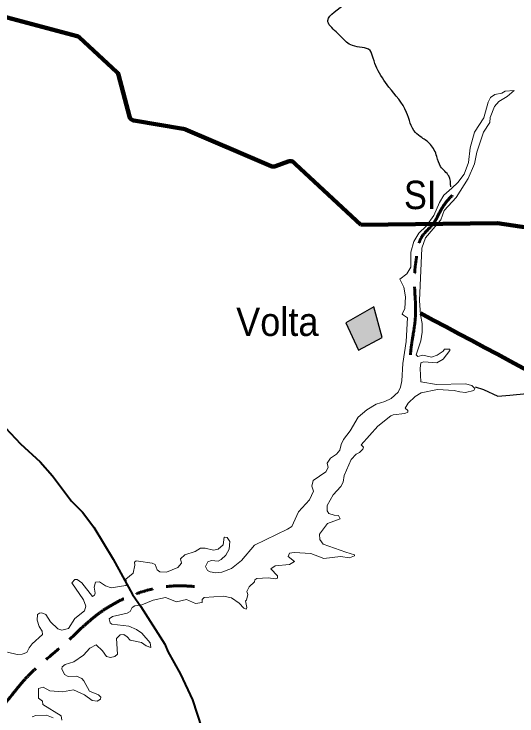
# Model space of a CAD drawing. Extents: x 553962 to 842807, y 8883888 to 9032388.
# Drawn here: x 585558 to 594396, y 8970115 to 8982459 of the extents above; entities that cross this region are included whole.
import ezdxf
from ezdxf.enums import TextEntityAlignment as Align

# ---------------------------------------------------------------- set-up
doc = ezdxf.new("R2010")
doc.units = 0
doc.header["$LTSCALE"] = 200
doc.linetypes.add('DOT_DASHED', pattern=[7.7, 5, -1.2, 0.3, -1.2])
doc.linetypes.add('LONG_DASH_SHORT_DASH', pattern=[9.9, 6, -1.2, 1.5, -1.2])
for name, color, linetype, lineweight in [('12', 7, 'Continuous', 25), ('21', 7, 'Continuous', 25), ('24', 7, 'Continuous', 25), ('25', 7, 'Continuous', 13), ('7', 7, 'Continuous', 90), ('9', 7, 'Continuous', 90)]:
    doc.layers.add(name, color=color, linetype=linetype, lineweight=lineweight)
doc.layers.add('41', color=7, linetype='Continuous')

msp = doc.modelspace()

# ---------------------------------------------------------------- hatches: boundary and pattern name
at = {"layer": '21'}
msp.add_hatch(color=256, dxfattribs=at).paths.add_polyline_path([(591387.2, 8977029.8), (591614.3, 8976550.1), (592028.7, 8976768.6), (591880.1, 8977309.9)])

# ---------------------------------------------------------------- linework, layer by layer
at = {"layer": '12', "lineweight": 40}
msp.add_lwpolyline([(585227.8, 8975368.9), (585671, 8974897.7), (586014.6, 8974582.2), (586230.8, 8974340.1), (586568.3, 8973894.4), (586761.1, 8973701.7), (586961.6, 8973436.3), (587301, 8972874.3), (587640.4, 8972251.7), (587788.5, 8972042.4), (588207.4, 8971376.7), (588263.1, 8971248.8), (588483.5, 8970850.8), (588695.4, 8970396.6), (588857.5, 8969895.4)], dxfattribs=at)
at = {"layer": '21'}
msp.add_lwpolyline([(591387.2, 8977029.8), (591614.3, 8976550.1), (592028.7, 8976768.6), (591880.1, 8977309.9)], close=True, dxfattribs=at)
at = {"layer": '24'}
msp.add_lwpolyline([(593663, 8975903.4), (593811, 8975854), (594057.8, 8975738.8), (594271.7, 8975755.3), (594567.8, 8975788.2)], dxfattribs=at)
msp.add_spline([(593232.1, 8979422.6), (593198.8, 8979610.9), (593054.8, 8979777.1), (592988.4, 8979954.4), (592877.6, 8980164.9), (592722.6, 8980286.8), (592611.8, 8980375.4), (592456.8, 8980729.9), (592146.7, 8981173.1), (591936.2, 8981505.4), (591869.8, 8981682.7), (591814.4, 8981815.7), (591504.3, 8981904.3), (591316, 8982048.3), (591216.4, 8982148), (591072.4, 8982347.5), (591183.1, 8982491.5), (591526.5, 8982834.9), (591637.2, 8983134.1), (591980.6, 8983211.6), (591958.4, 8983388.9), (591925.2, 8983544), (592146.7, 8983832), (592445.7, 8983865.3), (592589.7, 8983987.2), (592600.8, 8984208.7), (592778, 8984507.9), (592656.1, 8984718.4), (592478.9, 8984851.3), (592456.8, 8985084), (592589.7, 8985228), (592634, 8985394.2), (592645.1, 8985826.3), (592645.1, 8985970.3), (592467.9, 8986191.9), (592423.5, 8986763.6), (592224.2, 8987206.8), (592124.5, 8987461.6), (591847.6, 8987760.7), (591604, 8988037.7), (591482.1, 8988436.5), (591360.3, 8988702.4), (590950.5, 8989079.1), (590806.6, 8989256.4), (590518.6, 8989245.3), (590341.4, 8989422.6), (590031.3, 8989610.9), (589676.9, 8989721.7)], degree=3, dxfattribs=at)
at = {"layer": '25'}
for points in [[(594348, 8981113.9), (594348, 8981113.9), (594223.4, 8981008.9), (594075.8, 8980918.9), (593999.5, 8980834.1), (593923.2, 8980641.1), (593918.7, 8980549.5), (593810.5, 8980383.8), (593691.6, 8980027.2), (593653.2, 8979823), (593541.1, 8979568.9), (593541.1, 8979568.9), (593326.1, 8979230.3), (593118.1, 8979003.2), (593056.2, 8978837.1), (592788.7, 8978522.9), (592727, 8978339.3), (592684.6, 8977422.8), (592701.6, 8977167.9), (592731.3, 8977014.7), (592731.4, 8976862.7), (592710.1, 8976709.1), (592625.3, 8976466.7), (592653, 8976439.2), (592742.2, 8976458.1), (592894.9, 8976424.2), (592992.8, 8976460.4), (593098.8, 8976528.3), (593123.6, 8976567.4), (593214.3, 8976567.6), (593214.6, 8976559.7)], [(594348, 8981113.9), (594348, 8981113.9), (594223.4, 8981008.9), (594075.8, 8980918.9), (593999.5, 8980834.1), (593923.2, 8980641.1), (593918.7, 8980549.5), (593810.5, 8980383.8), (593691.6, 8980027.2), (593653.2, 8979823), (593541.1, 8979568.9), (593541.1, 8979568.9), (593326.1, 8979230.3), (593118.1, 8979003.2), (593056.2, 8978837.1), (592788.7, 8978522.9), (592727, 8978339.3), (592684.6, 8977422.8), (592701.6, 8977167.9), (592731.3, 8977014.7), (592731.4, 8976862.7), (592710.1, 8976709.1), (592625.3, 8976466.7), (592653, 8976439.2), (592742.2, 8976458.1), (592894.9, 8976424.2), (592992.8, 8976460.4), (593098.8, 8976528.3), (593123.6, 8976567.4), (593214.3, 8976567.6), (593214.6, 8976559.7)], [(593249.5, 8979396.5), (593358, 8979493.7), (593470.6, 8979644.5), (593544.9, 8979848.5), (593574.7, 8980103.6), (593653.1, 8980383.1), (593812.7, 8980635), (593893.2, 8980910.4), (593931.4, 8980988.9), (594007.8, 8981044.3), (594131.2, 8981067.8), (594188.7, 8981102), (594348, 8981113.9)], [(593249.5, 8979396.5), (593358, 8979493.7), (593470.6, 8979644.5), (593544.9, 8979848.5), (593574.7, 8980103.6), (593653.1, 8980383.1), (593812.7, 8980635), (593893.2, 8980910.4), (593931.4, 8980988.9), (594007.8, 8981044.3), (594131.2, 8981067.8), (594188.7, 8981102), (594348, 8981113.9)], [(592340.2, 8977796.1), (592463.6, 8977889.9), (592529.4, 8978006.6), (592531.7, 8978272), (592582.8, 8978459.4), (592672, 8978608.1), (592799.5, 8978729.2), (592937.2, 8978913.6), (593037.2, 8979147.4), (593113.6, 8979274.7), (593249.5, 8979396.5)], [(592340.2, 8977796.1), (592463.6, 8977889.9), (592529.4, 8978006.6), (592531.7, 8978272), (592582.8, 8978459.4), (592672, 8978608.1), (592799.5, 8978729.2), (592937.2, 8978913.6), (593037.2, 8979147.4), (593113.6, 8979274.7), (593249.5, 8979396.5)], [(592403.5, 8977160.8), (592376.8, 8977178.1), (592423.3, 8977282.6), (592436.1, 8977486), (592410.8, 8977655.4), (592340.2, 8977796.1)], [(592403.5, 8977160.8), (592376.8, 8977178.1), (592423.3, 8977282.6), (592436.1, 8977486), (592410.8, 8977655.4), (592340.2, 8977796.1)], [(589256.8, 8973257.4), (589304.8, 8973250.5), (589349.5, 8973181.3), (589336.7, 8973046.6), (589282, 8972943.2), (589197.1, 8972864.3), (589143.7, 8972836.4), (589028.8, 8972846.9), (588963.2, 8972823.6), (588920.5, 8972745), (588956.7, 8972674.9), (589003.3, 8972647.2), (589105, 8972632.4), (589208.9, 8972641.3), (589377.1, 8972711), (589557.5, 8972848.9), (589783.1, 8973121.1), (590364.9, 8973397.1), (590439.2, 8973448.1), (590558.2, 8973707.2), (590751.6, 8973917.8), (590821.5, 8974070.5), (590792, 8974157.8), (590815.2, 8974257.2), (591040.4, 8974410.4), (591076.5, 8974482.4), (591063.8, 8974558.8), (591121.2, 8974648.3), (591227.2, 8974720.4), (591282.6, 8974788.8), (591308.2, 8974890.7), (591350.1, 8974974.6), (591465.3, 8975128.4), (591603.2, 8975370.3), (591756.1, 8975500), (591922, 8975597.8), (592075.7, 8975644.8), (592185.6, 8975697.8), (592308.6, 8975810.4), (592349.1, 8975899.9), (592374.4, 8976007.6), (592391.5, 8976313.7), (592449, 8976697.9), (592471.9, 8977116.8), (592403.5, 8977160.8)], [(589256.8, 8973257.4), (589304.8, 8973250.5), (589349.5, 8973181.3), (589336.7, 8973046.6), (589282, 8972943.2), (589197.1, 8972864.3), (589143.7, 8972836.4), (589028.8, 8972846.9), (588963.2, 8972823.6), (588920.5, 8972745), (588956.7, 8972674.9), (589003.3, 8972647.2), (589105, 8972632.4), (589208.9, 8972641.3), (589377.1, 8972711), (589557.5, 8972848.9), (589783.1, 8973121.1), (590364.9, 8973397.1), (590439.2, 8973448.1), (590558.2, 8973707.2), (590751.6, 8973917.8), (590821.5, 8974070.5), (590792, 8974157.8), (590815.2, 8974257.2), (591040.4, 8974410.4), (591076.5, 8974482.4), (591063.8, 8974558.8), (591121.2, 8974648.3), (591227.2, 8974720.4), (591282.6, 8974788.8), (591308.2, 8974890.7), (591350.1, 8974974.6), (591465.3, 8975128.4), (591603.2, 8975370.3), (591756.1, 8975500), (591922, 8975597.8), (592075.7, 8975644.8), (592185.6, 8975697.8), (592308.6, 8975810.4), (592349.1, 8975899.9), (592374.4, 8976007.6), (592391.5, 8976313.7), (592449, 8976697.9), (592471.9, 8977116.8), (592403.5, 8977160.8)], [(593214.6, 8976559.7), (593215.2, 8976544.7), (593099, 8976390.4), (592986.9, 8976322.5), (592758.7, 8976343.4), (592708.2, 8976324.4), (592695.2, 8976224.5), (592709.9, 8975991.5), (592983.9, 8975944.1), (593493.9, 8975956.8), (593602.1, 8975927.4), (593649.1, 8975881.7)], [(593214.6, 8976559.7), (593215.2, 8976544.7), (593099, 8976390.4), (592986.9, 8976322.5), (592758.7, 8976343.4), (592708.2, 8976324.4), (592695.2, 8976224.5), (592709.9, 8975991.5), (592983.9, 8975944.1), (593493.9, 8975956.8), (593602.1, 8975927.4), (593649.1, 8975881.7)], [(593649.1, 8975881.7), (593655, 8975876), (593638.1, 8975835.7), (593493.9, 8975806), (593392, 8975812.4), (593294, 8975840), (593001.4, 8975857), (592713.8, 8975797.2), (592610.3, 8975731.6), (592482.8, 8975616.5), (592429.9, 8975529.9), (592480.5, 8975487.5), (592478.3, 8975455.5), (592423.1, 8975432.1), (592219.4, 8975410.8), (592178.8, 8975393.7), (591951.5, 8975211), (591658.9, 8974884.4), (591696.9, 8974843.5), (591690.4, 8974805.5), (591629, 8974746.2), (591569.4, 8974716.2), (591482.2, 8974622.5), (591361.3, 8974342.6), (591339.9, 8974225.6), (591302.4, 8974150.2), (591167.7, 8974002.3), (591061.7, 8973815.6), (591059.6, 8973722.4), (591091.3, 8973677.8), (591182.8, 8973643.6), (591261.3, 8973639.2), (591286.8, 8973584.3), (591065.8, 8973500.9), (590925.8, 8973310), (590930.2, 8973216.3), (590989.7, 8973133.6), (591386.4, 8972993.6), (591539.1, 8972948.4), (591544.1, 8972929.1)], [(593649.1, 8975881.7), (593655, 8975876), (593638.1, 8975835.7), (593493.9, 8975806), (593392, 8975812.4), (593294, 8975840), (593001.4, 8975857), (592713.8, 8975797.2), (592610.3, 8975731.6), (592482.8, 8975616.5), (592429.9, 8975529.9), (592480.5, 8975487.5), (592478.3, 8975455.5), (592423.1, 8975432.1), (592219.4, 8975410.8), (592178.8, 8975393.7), (591951.5, 8975211), (591658.9, 8974884.4), (591696.9, 8974843.5), (591690.4, 8974805.5), (591629, 8974746.2), (591569.4, 8974716.2), (591482.2, 8974622.5), (591361.3, 8974342.6), (591339.9, 8974225.6), (591302.4, 8974150.2), (591167.7, 8974002.3), (591061.7, 8973815.6), (591059.6, 8973722.4), (591091.3, 8973677.8), (591182.8, 8973643.6), (591261.3, 8973639.2), (591286.8, 8973584.3), (591065.8, 8973500.9), (590925.8, 8973310), (590930.2, 8973216.3), (590989.7, 8973133.6), (591386.4, 8972993.6), (591539.1, 8972948.4), (591544.1, 8972929.1)], [(587744.4, 8972835.9), (587983.9, 8972804.3), (588036.8, 8972776.6), (588075, 8972687.6), (588119.6, 8972647.3), (588237.5, 8972640.8), (588435.9, 8972723.7), (588499.7, 8972804.5), (588483.1, 8972879), (588561.7, 8972951.1), (588739.8, 8973006.3), (588835.7, 8973065.7), (588918.6, 8973063.5), (589063, 8973031.8), (589147.9, 8973046.8), (589234.5, 8973124.8), (589252.7, 8973258), (589256.8, 8973257.4)], [(587744.4, 8972835.9), (587983.9, 8972804.3), (588036.8, 8972776.6), (588075, 8972687.6), (588119.6, 8972647.3), (588237.5, 8972640.8), (588435.9, 8972723.7), (588499.7, 8972804.5), (588483.1, 8972879), (588561.7, 8972951.1), (588739.8, 8973006.3), (588835.7, 8973065.7), (588918.6, 8973063.5), (589063, 8973031.8), (589147.9, 8973046.8), (589234.5, 8973124.8), (589252.7, 8973258), (589256.8, 8973257.4)], [(591544.1, 8972929.1), (591451.2, 8972895.9), (591293, 8972921.2), (591000.3, 8972885.2), (590771.4, 8972974.2), (590482, 8972987.1), (590400.9, 8972976.4), (590375.5, 8972917.5), (590487.9, 8972834.1), (590400.8, 8972781.1), (590146.4, 8972755.6), (590069.9, 8972700.4), (590188.4, 8972581.5), (590190.6, 8972539), (590153.7, 8972526.2), (590022.9, 8972543.1), (589823.3, 8972534.6), (589789.5, 8972511.4), (589784.9, 8972471), (589689.6, 8972386.1), (589647, 8972301.2), (589666, 8972251.4), (589644.9, 8972152.7), (589627.8, 8972139.3), (589651.2, 8972025), (589636.7, 8971991.2), (589636.7, 8971991.2)], [(591544.1, 8972929.1), (591451.2, 8972895.9), (591293, 8972921.2), (591000.3, 8972885.2), (590771.4, 8972974.2), (590482, 8972987.1), (590400.9, 8972976.4), (590375.5, 8972917.5), (590487.9, 8972834.1), (590400.8, 8972781.1), (590146.4, 8972755.6), (590069.9, 8972700.4), (590188.4, 8972581.5), (590190.6, 8972539), (590153.7, 8972526.2), (590022.9, 8972543.1), (589823.3, 8972534.6), (589789.5, 8972511.4), (589784.9, 8972471), (589689.6, 8972386.1), (589647, 8972301.2), (589666, 8972251.4), (589644.9, 8972152.7), (589627.8, 8972139.3), (589651.2, 8972025), (589636.7, 8971991.2), (589636.7, 8971991.2)], [(585443, 8971236.7), (585613.2, 8971196.4), (585698.2, 8971200.7), (585782.6, 8971228.1), (585821.2, 8971315.3), (585878.5, 8971385.4), (586058.9, 8971546.7), (586050.5, 8971606.3), (585999.6, 8971687.1), (585961.4, 8971801.8), (585969.8, 8971897.1), (586004, 8971925.1), (586046.1, 8971927.1), (586118.5, 8971901.5), (586197.3, 8971767.6), (586326.8, 8971644.7), (586399.8, 8971621.3), (586515.7, 8971651), (586626.4, 8971831.7), (586793.9, 8971963.1), (586819.5, 8972043.7), (586777.5, 8972158), (586575.5, 8972456.3), (586626.1, 8972513.3), (586666.5, 8972513.3), (586751.7, 8972453.7), (586934.4, 8972216.2), (586974.5, 8972237.3), (586982.9, 8972274.7), (586964.1, 8972379.9), (586989.7, 8972468.8), (587061.7, 8972470.9), (587164.3, 8972404.8), (587265.6, 8972369), (587521, 8972409.7), (587521, 8972409.7), (587537.4, 8972424.4), (587520.6, 8972519.8), (587652.2, 8972626), (587681.8, 8972766), (587674.8, 8972821.7), (587705.8, 8972841), (587744.4, 8972835.9)], [(585443, 8971236.7), (585613.2, 8971196.4), (585698.2, 8971200.7), (585782.6, 8971228.1), (585821.2, 8971315.3), (585878.5, 8971385.4), (586058.9, 8971546.7), (586050.5, 8971606.3), (585999.6, 8971687.1), (585961.4, 8971801.8), (585969.8, 8971897.1), (586004, 8971925.1), (586046.1, 8971927.1), (586118.5, 8971901.5), (586197.3, 8971767.6), (586326.8, 8971644.7), (586399.8, 8971621.3), (586515.7, 8971651), (586626.4, 8971831.7), (586793.9, 8971963.1), (586819.5, 8972043.7), (586777.5, 8972158), (586575.5, 8972456.3), (586626.1, 8972513.3), (586666.5, 8972513.3), (586751.7, 8972453.7), (586934.4, 8972216.2), (586974.5, 8972237.3), (586982.9, 8972274.7), (586964.1, 8972379.9), (586989.7, 8972468.8), (587061.7, 8972470.9), (587164.3, 8972404.8), (587265.6, 8972369), (587521, 8972409.7), (587521, 8972409.7), (587537.4, 8972424.4), (587520.6, 8972519.8), (587652.2, 8972626), (587681.8, 8972766), (587674.8, 8972821.7), (587705.8, 8972841), (587744.4, 8972835.9)], [(589636.7, 8971991.2), (589598.1, 8972007.9), (589513.3, 8972099), (589381.6, 8972192.5), (589241.4, 8972224.5), (588901.3, 8972196.8), (588865.3, 8972162.9), (588863, 8972107.8), (588748.1, 8972092.9), (588748.1, 8972092.9), (588590.9, 8972165), (588412.8, 8972122.6), (588217.3, 8972196.9), (588004.9, 8972152.3), (587806, 8972067.6), (587682, 8972052.4), (587633.2, 8972022.7), (587596.9, 8971954.8), (587546.7, 8971925.3), (587289, 8971866.3), (587229.6, 8971820.7), (587248.6, 8971751), (587275.8, 8971727.9), (587576, 8971693.4), (587711.7, 8971638.2), (587803.3, 8971572.2), (587950.9, 8971402.7), (587960.4, 8971321.1)], [(589636.7, 8971991.2), (589598.1, 8972007.9), (589513.3, 8972099), (589381.6, 8972192.5), (589241.4, 8972224.5), (588901.3, 8972196.8), (588865.3, 8972162.9), (588863, 8972107.8), (588748.1, 8972092.9), (588748.1, 8972092.9), (588590.9, 8972165), (588412.8, 8972122.6), (588217.3, 8972196.9), (588004.9, 8972152.3), (587806, 8972067.6), (587682, 8972052.4), (587633.2, 8972022.7), (587596.9, 8971954.8), (587546.7, 8971925.3), (587289, 8971866.3), (587229.6, 8971820.7), (587248.6, 8971751), (587275.8, 8971727.9), (587576, 8971693.4), (587711.7, 8971638.2), (587803.3, 8971572.2), (587950.9, 8971402.7), (587960.4, 8971321.1)], [(587960.4, 8971321.1), (587960.4, 8971321.1), (587878.2, 8971348.9), (587800.7, 8971404.6), (587601.6, 8971447), (587546.2, 8971506.3), (587484.6, 8971544.6), (587424.8, 8971542.6), (587359.2, 8971474.4), (587373.9, 8971198.8), (587329.3, 8971162.4), (587253.1, 8971141.2), (587184.9, 8971158.2), (587112.5, 8971262.4), (587002, 8971368.3), (586889.7, 8971306.8), (586777.2, 8971181.7), (586606.9, 8971064.6), (586453.7, 8971019.6), (586403.3, 8970977.5), (586399, 8970942.1), (586445.6, 8970844.1), (586509.4, 8970807.7), (586653.8, 8970811.9), (586747.1, 8970773.8), (586785.6, 8970735.2), (586885.5, 8970550.7), (587042.4, 8970487), (587082.7, 8970444.8), (587078.6, 8970412.6), (587019.2, 8970376.5), (586928.2, 8970384.9), (586793.3, 8970485.2), (586602.9, 8970571.8), (586411.7, 8970540), (586184.3, 8970557.1), (586072, 8970620.6), (585986.8, 8970597.1), (585985.1, 8970426.9), (586057, 8970376.2), (586064.4, 8970318.2), (586383.6, 8970117.6), (586398.9, 8970043.2)], [(587960.4, 8971321.1), (587960.4, 8971321.1), (587878.2, 8971348.9), (587800.7, 8971404.6), (587601.6, 8971447), (587546.2, 8971506.3), (587484.6, 8971544.6), (587424.8, 8971542.6), (587359.2, 8971474.4), (587373.9, 8971198.8), (587329.3, 8971162.4), (587253.1, 8971141.2), (587184.9, 8971158.2), (587112.5, 8971262.4), (587002, 8971368.3), (586889.7, 8971306.8), (586777.2, 8971181.7), (586606.9, 8971064.6), (586453.7, 8971019.6), (586403.3, 8970977.5), (586399, 8970942.1), (586445.6, 8970844.1), (586509.4, 8970807.7), (586653.8, 8970811.9), (586747.1, 8970773.8), (586785.6, 8970735.2), (586885.5, 8970550.7), (587042.4, 8970487), (587082.7, 8970444.8), (587078.6, 8970412.6), (587019.2, 8970376.5), (586928.2, 8970384.9), (586793.3, 8970485.2), (586602.9, 8970571.8), (586411.7, 8970540), (586184.3, 8970557.1), (586072, 8970620.6), (585986.8, 8970597.1), (585985.1, 8970426.9), (586057, 8970376.2), (586064.4, 8970318.2), (586383.6, 8970117.6), (586398.9, 8970043.2)], [(586245.3, 8970079.5), (586131.1, 8970130), (585940.1, 8970123.6), (585874.5, 8970100.3)], [(586245.3, 8970079.5), (586131.1, 8970130), (585940.1, 8970123.6), (585874.5, 8970100.3)]]:
    msp.add_lwpolyline(points, dxfattribs=at)
at = {"layer": '7'}
msp.add_line((591655.4, 8978750), (594055.1, 8978782), dxfattribs=at)
for points in [[(585351.9, 8982420.3), (586668.2, 8982070.6), (586686.9, 8982063.6), (586703.8, 8982053), (586710.6, 8982047.2), (587367, 8981437.7), (587380.2, 8981422.7), (587390.2, 8981405.4), (587395.8, 8981389.4), (587584.1, 8980659.3), (587591, 8980640.6), (587601.5, 8980623.6), (587615.2, 8980609), (587631.4, 8980597.4), (587649.7, 8980589.3), (587664.5, 8980585.7), (588531.7, 8980440.6), (588556.7, 8980434.4), (588569.8, 8980429.5), (590076.8, 8979783.4), (590095.8, 8979777.4), (590115.7, 8979775.3), (590135.6, 8979777.2), (590151.7, 8979781.9)], [(590151.7, 8979781.9), (590373.6, 8979866.2), (590392.8, 8979871.4), (590412.8, 8979872.7), (590432.6, 8979870), (590451.4, 8979863.3), (590468.6, 8979853.1), (590477.2, 8979846), (590504.9, 8979820.2), (591655.4, 8978750)], [(594055.1, 8978782), (597160.9, 8978319.3), (597181, 8978314.3), (597198.1, 8978306.6), (598123.6, 8977783.7), (598139.9, 8977772.2), (598153.7, 8977757.7)]]:
    msp.add_lwpolyline(points, dxfattribs=at)
at = {"layer": '7', "linetype": 'DOT_DASHED'}
for points in [[(585351.9, 8982420.3), (586668.2, 8982070.6), (586686.9, 8982063.6), (586703.8, 8982053), (586710.6, 8982047.2), (587367, 8981437.7), (587380.2, 8981422.7), (587390.2, 8981405.4), (587395.8, 8981389.4), (587584.1, 8980659.3), (587591, 8980640.6), (587601.5, 8980623.6), (587615.2, 8980609), (587631.4, 8980597.4), (587649.7, 8980589.3), (587664.5, 8980585.7), (588531.7, 8980440.6), (588556.7, 8980434.4), (588569.8, 8980429.5), (590076.8, 8979783.4), (590095.8, 8979777.4), (590115.7, 8979775.3), (590135.6, 8979777.2), (590151.7, 8979781.9)], [(590151.7, 8979781.9), (590373.6, 8979866.2), (590392.8, 8979871.4), (590412.8, 8979872.7), (590432.6, 8979870), (590451.4, 8979863.3), (590468.6, 8979853.1), (590477.2, 8979846), (590504.9, 8979820.2)]]:
    msp.add_lwpolyline(points, dxfattribs=at)
at = {"layer": '7', "linetype": 'LONG_DASH_SHORT_DASH', "lineweight": 60}
for points in [[(592525.2, 8976466.9), (592528.1, 8976506.5), (592612.5, 8977139.6), (592595.6, 8977840.2), (592646.2, 8978279.2), (592713.7, 8978524), (592916.2, 8978760.3), (593118.7, 8979106.4), (593264.9, 8979274.8)], [(583719.8, 8968683.1), (584226, 8969147.1), (585263.8, 8970159.6), (585803.8, 8970817.7), (586453.4, 8971391.4), (587077.8, 8971939.8), (587744.3, 8972277.3), (588469.9, 8972403.9), (588728.8, 8972391.8)]]:
    msp.add_spline(points, degree=3, dxfattribs=at)
at = {"layer": '9'}
msp.add_spline([(592698.5, 8977198.4), (599903.5, 8973292.7), (608459.2, 8968138.2), (612674.8, 8965332.6), (616842, 8962096.4), (620005, 8958671.2), (621134, 8957974.7), (621473.4, 8956805.3), (621586.2, 8956597.5)], degree=3, dxfattribs=at)

# ---------------------------------------------------------------- texts
at = {"layer": '41', "width": 0.95}
msp.add_text('Volta', height=500, dxfattribs=at).set_placement((589461.3, 8976797.6))
at = {"layer": '7', "width": 0.9}
msp.add_text('SI', height=500, dxfattribs=at).set_placement((592695.6, 8979028.2), align=Align.CENTER)

doc.saveas('drawing.dxf')
